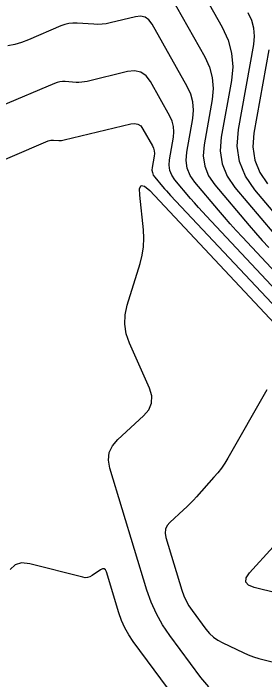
# Model space of a CAD drawing. Extents: x 1354696 to 1366163, y 660729 to 670380.
# Drawn here: x 1361563.7 to 1361598.7, y 664470.4 to 664563.1 of the extents above; entities that cross this region are included whole.
import ezdxf

# ---------------------------------------------------------------- set-up
doc = ezdxf.new("R2010")
doc.units = 0
doc.layers.add('R_Contours', color=7, linetype='Continuous')

msp = doc.modelspace()

# ---------------------------------------------------------------- linework, layer by layer
at = {"layer": 'R_Contours'}
for points in [[(1361583.498, 664577.61), (1361592.786, 664561.137), (1361593.601, 664559.369), (1361594.083, 664557.544), (1361594.232, 664555.662), (1361594.049, 664553.724), (1361592.648, 664545.857), (1361592.503, 664543.945), (1361592.769, 664542.144), (1361593.444, 664540.454), (1361594.529, 664538.874), (1361601.774, 664530.313)], [(1361583.261, 664569.602), (1361590.355, 664557.021), (1361591.007, 664555.607), (1361591.392, 664554.149), (1361591.511, 664552.644), (1361591.364, 664551.095), (1361590.245, 664544.807), (1361590.129, 664543.279), (1361590.341, 664541.839), (1361590.881, 664540.488), (1361591.749, 664539.225), (1361596.543, 664533.559), (1361597.429, 664532.526), (1361598.329, 664531.504), (1361599.241, 664530.494)], [(1361604.24, 664522.733), (1361595.586, 664531.954), (1361594.737, 664532.87), (1361593.901, 664533.797), (1361593.076, 664534.734), (1361592.263, 664535.682), (1361588.968, 664539.576), (1361588.318, 664540.522), (1361587.914, 664541.534), (1361587.755, 664542.612), (1361587.842, 664543.756), (1361588.68, 664548.466), (1361588.79, 664549.627), (1361588.701, 664550.753), (1361588.412, 664551.846), (1361587.925, 664552.905), (1361583.025, 664561.595), (1361582.587, 664562.177), (1361582.053, 664562.539), (1361581.425, 664562.682), (1361580.7, 664562.604), (1361577.2, 664561.755), (1361576.632, 664561.64), (1361576.06, 664561.569), (1361575.485, 664561.542), (1361574.905, 664561.559), (1361572.581, 664561.714), (1361572.005, 664561.719), (1361571.441, 664561.658), (1361570.888, 664561.529), (1361570.347, 664561.334), (1361565.821, 664559.4), (1361564.878, 664559.04), (1361563.917, 664558.755), (1361562.935, 664558.547)], [(1361607.005, 664527.067), (1361597.31, 664538.523), (1361596.007, 664540.42), (1361595.196, 664542.45), (1361594.878, 664544.612), (1361595.052, 664546.907), (1361597.157, 664558.735), (1361597.266, 664559.888), (1361597.177, 664561.007), (1361596.891, 664562.093), (1361596.406, 664563.145)], [(1361599.245, 664558.013), (1361597.183, 664546.431), (1361597.036, 664544.494), (1361597.305, 664542.669), (1361597.989, 664540.956), (1361599.089, 664539.355)], [(1361603.068, 664521.56), (1361590.588, 664534.859), (1361590.023, 664535.468), (1361589.467, 664536.084), (1361588.919, 664536.707), (1361588.378, 664537.338), (1361586.187, 664539.926), (1361585.755, 664540.555), (1361585.487, 664541.228), (1361585.381, 664541.945), (1361585.439, 664542.706), (1361585.996, 664545.838), (1361586.069, 664546.609), (1361586.01, 664547.358), (1361585.818, 664548.085), (1361585.494, 664548.789), (1361582.788, 664553.587), (1361582.187, 664554.386), (1361581.455, 664554.883), (1361580.592, 664555.079), (1361579.597, 664554.973), (1361573.986, 664553.612), (1361573.611, 664553.536), (1361573.234, 664553.489), (1361572.854, 664553.471), (1361572.472, 664553.482), (1361570.937, 664553.585), (1361570.557, 664553.588), (1361570.185, 664553.547), (1361569.82, 664553.463), (1361569.463, 664553.334), (1361562.003, 664550.146)], [(1361557.938, 664540.787), (1361568.579, 664545.334), (1361568.752, 664545.396), (1361568.929, 664545.437), (1361569.11, 664545.457), (1361569.294, 664545.455), (1361570.038, 664545.405), (1361570.223, 664545.4), (1361570.408, 664545.409), (1361570.59, 664545.432), (1361570.772, 664545.468), (1361580.072, 664547.723), (1361580.596, 664547.779), (1361581.051, 664547.676), (1361581.438, 664547.414), (1361581.755, 664546.992), (1361583.063, 664544.673), (1361583.224, 664544.324), (1361583.319, 664543.963), (1361583.348, 664543.592), (1361583.312, 664543.209), (1361583.035, 664541.656), (1361583.007, 664541.279), (1361583.059, 664540.923), (1361583.192, 664540.589), (1361583.407, 664540.277), (1361584.493, 664538.994), (1361584.761, 664538.681), (1361585.033, 664538.372), (1361585.309, 664538.066), (1361585.589, 664537.764), (1361601.897, 664520.388)], [(1361590.908, 664469.379), (1361589.793, 664470.707), (1361585.48, 664476.527), (1361584.481, 664478.002), (1361583.618, 664479.546), (1361582.892, 664481.159), (1361582.303, 664482.84), (1361577.15, 664499.81), (1361576.952, 664500.933), (1361577.068, 664501.97), (1361577.497, 664502.921), (1361578.24, 664503.787), (1361581.836, 664507.076), (1361582.561, 664507.935), (1361582.937, 664508.867), (1361582.966, 664509.872), (1361582.646, 664510.949), (1361579.868, 664517.214), (1361579.42, 664518.511), (1361579.22, 664519.823), (1361579.267, 664521.149), (1361579.563, 664522.49), (1361581.363, 664528.267), (1361581.661, 664529.427), (1361581.837, 664530.6), (1361581.89, 664531.784), (1361581.821, 664532.98), (1361581.298, 664537.789), (1361581.287, 664538.731), (1361581.516, 664539.152), (1361581.984, 664539.051), (1361582.692, 664538.43), (1361600.725, 664519.215)], [(1361599, 664510.707), (1361593.546, 664501.198), (1361593.12, 664500.497), (1361592.658, 664499.821), (1361592.162, 664499.171), (1361591.631, 664498.545), (1361589.196, 664495.823), (1361588.763, 664495.351), (1361588.319, 664494.891), (1361587.863, 664494.441), (1361587.396, 664494.003), (1361585.506, 664492.274), (1361585.116, 664491.819), (1361584.89, 664491.319), (1361584.829, 664490.774), (1361584.933, 664490.183), (1361587.169, 664482.822), (1361587.431, 664482.074), (1361587.754, 664481.356), (1361588.138, 664480.669), (1361588.582, 664480.013), (1361590.501, 664477.424), (1361590.997, 664476.833), (1361591.554, 664476.316), (1361592.171, 664475.873), (1361592.849, 664475.505), (1361595.683, 664474.18), (1361596.398, 664473.867), (1361597.125, 664473.59), (1361597.866, 664473.348), (1361598.619, 664473.143), (1361603.327, 664471.983)], [(1361603.796, 664481.602), (1361597.209, 664483.226), (1361596.427, 664483.535), (1361596.063, 664483.972), (1361596.116, 664484.539), (1361596.588, 664485.235), (1361599.843, 664488.874)], [(1361591.158, 664461.194), (1361580.392, 664475.722), (1361579.768, 664476.644), (1361579.229, 664477.608), (1361578.775, 664478.616), (1361578.407, 664479.666), (1361576.664, 664485.407), (1361576.535, 664485.684), (1361576.358, 664485.823), (1361576.133, 664485.824), (1361575.86, 664485.687), (1361574.672, 664484.865), (1361574.369, 664484.696), (1361574.052, 664484.601), (1361573.722, 664484.579), (1361573.378, 664484.631), (1361565.996, 664486.502), (1361564.874, 664486.623), (1361563.975, 664486.358), (1361563.301, 664485.708)]]:
    msp.add_lwpolyline(points, dxfattribs=at)

doc.saveas('drawing.dxf')
